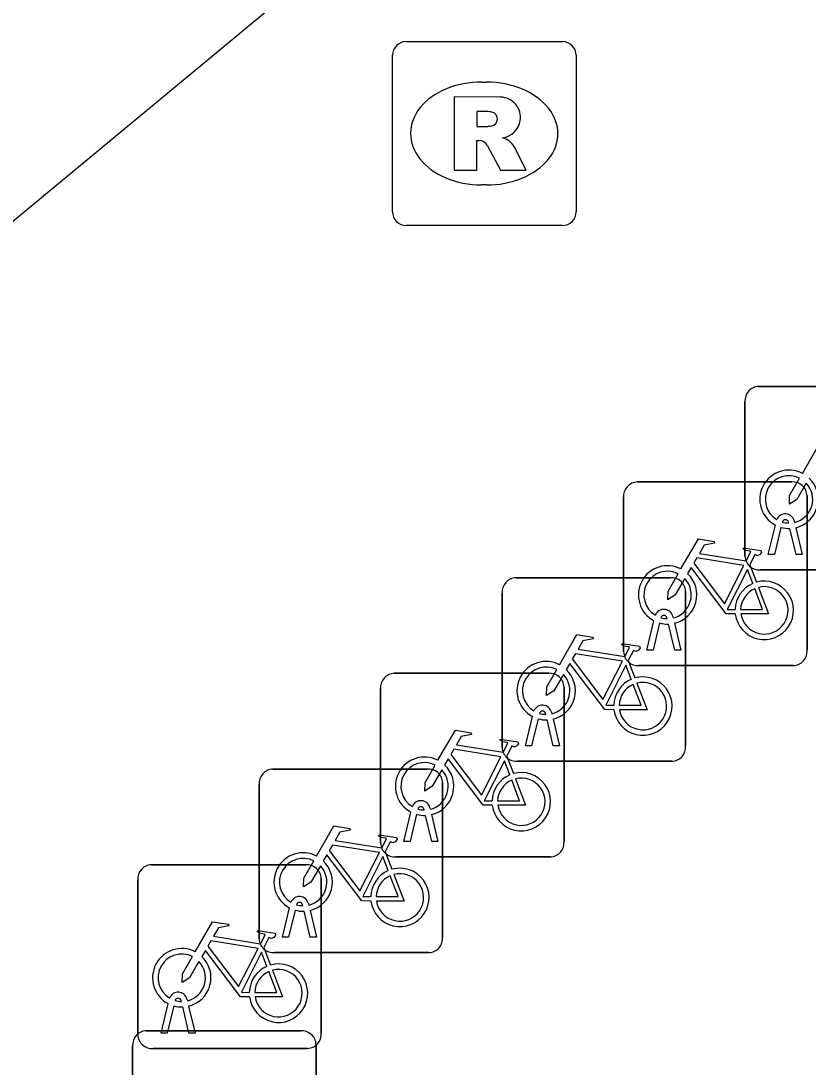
# Model space of a CAD drawing. Extents: x 161087 to 161922, y 382574 to 383873.
# Drawn here: x 161323.38 to 161327.67, y 383076.44 to 383082.13 of the extents above; entities that cross this region are included whole.
import ezdxf

# ---------------------------------------------------------------- set-up
doc = ezdxf.new("R2010")
doc.units = 0
for name, color, linetype in [('IMGEO_Fietsenrek', 7, 'Continuous'), ('IMGEO_Kast', 7, 'Continuous'), ('IMGEO_Rioolput', 7, 'Continuous'), ('IMGEO_Voetgangersgebied_open', 7, 'Continuous')]:
    doc.layers.add(name, color=color, linetype=linetype)

msp = doc.modelspace()

# ---------------------------------------------------------------- linework, layer by layer
at = {"layer": 'IMGEO_Fietsenrek'}
for p, q in [((161327.3979, 383080.1395), (161328.2388, 383080.1395)), ((161328.2388, 383080.1395), (161327.3979, 383080.1395)), ((161327.3235, 383079.2149), (161327.3235, 383080.0558)), ((161327.3235, 383080.0558), (161327.3235, 383079.2149)), ((161326.7369, 383079.6195), (161327.5778, 383079.6195)), ((161327.5778, 383079.6195), (161326.7369, 383079.6195)), ((161326.6625, 383078.6949), (161326.6625, 383079.5358)), ((161326.6625, 383079.5358), (161326.6625, 383078.6949)), ((161327.6615, 383079.5451), (161327.6615, 383078.7042)), ((161327.6615, 383078.7042), (161327.6615, 383079.5451)), ((161327.4505, 383079.2243), (161327.4888, 383079.3843)), ((161327.5192, 383079.3721), (161327.4839, 383079.2243)), ((161327.5609, 383079.3959), (161327.5599, 383079.4002)), ((161327.602, 383079.2243), (161327.5681, 383079.366)), ((161327.5916, 383079.4074), (161327.5934, 383079.3995)), ((161327.6004, 383079.3703), (161327.6354, 383079.2243)), ((161327.4839, 383079.2243), (161327.4505, 383079.2243)), ((161327.6354, 383079.2243), (161327.602, 383079.2243)), ((161327.3492, 383079.1692), (161327.3855, 383079.074)), ((161328.2481, 383079.1405), (161327.4072, 383079.1405)), ((161327.4072, 383079.1405), (161328.2481, 383079.1405)), ((161326.0759, 383079.0985), (161326.9168, 383079.0985)), ((161326.9168, 383079.0985), (161326.0759, 383079.0985)), ((161326.0015, 383078.1739), (161326.0015, 383079.0148)), ((161326.0015, 383079.0148), (161326.0015, 383078.1739)), ((161327.0005, 383079.0241), (161327.0005, 383078.1832)), ((161327.0005, 383078.1832), (161327.0005, 383079.0241)), ((161326.7895, 383078.7043), (161326.8278, 383078.8643)), ((161326.8582, 383078.8521), (161326.8229, 383078.7043)), ((161326.8999, 383078.8759), (161326.8989, 383078.8802)), ((161326.941, 383078.7043), (161326.9071, 383078.846)), ((161326.9306, 383078.8874), (161326.9324, 383078.8795)), ((161326.9394, 383078.8503), (161326.9744, 383078.7043)), ((161326.8229, 383078.7043), (161326.7895, 383078.7043)), ((161326.9744, 383078.7043), (161326.941, 383078.7043)), ((161326.6882, 383078.6482), (161326.7245, 383078.553)), ((161327.5871, 383078.6205), (161326.7462, 383078.6205)), ((161326.7462, 383078.6205), (161327.5871, 383078.6205)), ((161325.4139, 383078.5785), (161326.2548, 383078.5785)), ((161326.2548, 383078.5785), (161325.4139, 383078.5785)), ((161326.3385, 383078.5041), (161326.3385, 383077.6632)), ((161326.3385, 383077.6632), (161326.3385, 383078.5041)), ((161325.3395, 383077.6539), (161325.3395, 383078.4948)), ((161325.3395, 383078.4948), (161325.3395, 383077.6539)), ((161326.1285, 383078.1833), (161326.1668, 383078.3433)), ((161326.2389, 383078.3549), (161326.2379, 383078.3592)), ((161326.2696, 383078.3664), (161326.2714, 383078.3585)), ((161326.1972, 383078.3311), (161326.1619, 383078.1833)), ((161326.28, 383078.1833), (161326.2461, 383078.325)), ((161326.2784, 383078.3293), (161326.3134, 383078.1833)), ((161326.1619, 383078.1833), (161326.1285, 383078.1833)), ((161326.3134, 383078.1833), (161326.28, 383078.1833)), ((161326.0262, 383078.1282), (161326.0625, 383078.033)), ((161324.7529, 383078.0575), (161325.5938, 383078.0575)), ((161325.5938, 383078.0575), (161324.7529, 383078.0575)), ((161326.9261, 383078.0995), (161326.0852, 383078.0995)), ((161326.0852, 383078.0995), (161326.9261, 383078.0995)), ((161324.6785, 383077.1329), (161324.6785, 383077.9738)), ((161324.6785, 383077.9738), (161324.6785, 383077.1329)), ((161325.6775, 383077.9831), (161325.6775, 383077.1422)), ((161325.6775, 383077.1422), (161325.6775, 383077.9831)), ((161325.4665, 383077.6633), (161325.5048, 383077.8233)), ((161325.5769, 383077.8349), (161325.5759, 383077.8392)), ((161325.6076, 383077.8464), (161325.6094, 383077.8385)), ((161325.5352, 383077.8111), (161325.4999, 383077.6633)), ((161325.618, 383077.6633), (161325.5841, 383077.805)), ((161325.6164, 383077.8093), (161325.6514, 383077.6633)), ((161325.4999, 383077.6633), (161325.4665, 383077.6633)), ((161325.6514, 383077.6633), (161325.618, 383077.6633)), ((161325.3652, 383077.6072), (161325.4015, 383077.512)), ((161324.0919, 383077.5365), (161324.9328, 383077.5365)), ((161324.9328, 383077.5365), (161324.0919, 383077.5365)), ((161326.2641, 383077.5795), (161325.4232, 383077.5795)), ((161325.4232, 383077.5795), (161326.2641, 383077.5795)), ((161324.0175, 383076.6119), (161324.0175, 383077.4528)), ((161324.0175, 383077.4528), (161324.0175, 383076.6119)), ((161325.0165, 383077.4621), (161325.0165, 383076.6212)), ((161325.0165, 383076.6212), (161325.0165, 383077.4621)), ((161324.9159, 383077.3139), (161324.9149, 383077.3182)), ((161324.9466, 383077.3254), (161324.9484, 383077.3175)), ((161324.8055, 383077.1423), (161324.8438, 383077.3023)), ((161324.8742, 383077.2901), (161324.8389, 383077.1423)), ((161324.957, 383077.1423), (161324.9231, 383077.284)), ((161324.9554, 383077.2883), (161324.9904, 383077.1423)), ((161324.8389, 383077.1423), (161324.8055, 383077.1423)), ((161324.9904, 383077.1423), (161324.957, 383077.1423)), ((161324.7042, 383077.0862), (161324.7405, 383076.991)), ((161325.6031, 383077.0585), (161324.7622, 383077.0585)), ((161324.7622, 383077.0585), (161325.6031, 383077.0585)), ((161324.2549, 383076.7929), (161324.2539, 383076.7972)), ((161324.2856, 383076.8044), (161324.2874, 383076.7965)), ((161324.1445, 383076.6213), (161324.1828, 383076.7813)), ((161324.2132, 383076.7691), (161324.1779, 383076.6213)), ((161324.296, 383076.6213), (161324.2621, 383076.763)), ((161324.2944, 383076.7673), (161324.3294, 383076.6213)), ((161324.1779, 383076.6213), (161324.1445, 383076.6213)), ((161324.3294, 383076.6213), (161324.296, 383076.6213)), ((161324.9421, 383076.5375), (161324.1012, 383076.5375)), ((161324.1012, 383076.5375), (161324.9421, 383076.5375))]:
    msp.add_line(p, q, dxfattribs=at)
for points in [[(161327.6361, 383079.6662), (161327.7308, 383079.8297), (161327.817, 383079.8159), (161327.8187, 383079.8072), (161327.7626, 383079.7963), (161327.7364, 383079.751), (161327.9916, 383079.7102)], [(161327.6568, 383079.6137), (161327.6052, 383079.5245), (161327.5653, 383079.4985), (161327.5665, 383079.546), (161327.621, 383079.6402)], [(161326.9751, 383079.1462), (161327.0698, 383079.3097), (161327.156, 383079.2959), (161327.1577, 383079.2872), (161327.1016, 383079.2763), (161327.0754, 383079.231), (161327.3306, 383079.1902)], [(161327.3306, 383079.1902), (161327.3556, 383079.239), (161327.3505, 383079.243), (161327.3273, 383079.2467), (161327.3146, 383079.2542), (161327.3136, 383079.2573), (161327.3158, 383079.2619), (161327.4106, 383079.2468), (161327.4129, 383079.2365), (161327.4035, 383079.2241), (161327.3911, 383079.2177), (161327.3766, 383079.2239), (161327.3492, 383079.1692)], [(161327.3177, 383079.165), (161327.0609, 383079.206), (161327.0442, 383079.1772), (161327.2112, 383078.9569), (161327.3177, 383079.165)], [(161327.2708, 383078.9015), (161327.2211, 383078.9016), (161327.0304, 383079.1533), (161327.0114, 383079.1205)], [(161327.3657, 383079.067), (161327.3364, 383079.1438), (161327.227, 383078.9257), (161327.2697, 383078.9256)], [(161326.9958, 383079.0937), (161326.9442, 383079.0045), (161326.9043, 383078.9785), (161326.9055, 383079.026), (161326.96, 383079.1202)], [(161327.2997, 383078.9255), (161327.4196, 383078.9253), (161327.3764, 383079.0389)], [(161327.3962, 383079.0458), (161327.4512, 383078.9012), (161327.3011, 383078.9015)], [(161326.3141, 383078.6252), (161326.4088, 383078.7887), (161326.495, 383078.7749), (161326.4967, 383078.7662), (161326.4406, 383078.7553), (161326.4144, 383078.71), (161326.6696, 383078.6692)], [(161326.6696, 383078.6692), (161326.6946, 383078.718), (161326.6895, 383078.722), (161326.6663, 383078.7257), (161326.6536, 383078.7332), (161326.6526, 383078.7363), (161326.6548, 383078.7409), (161326.7496, 383078.7258), (161326.7519, 383078.7155), (161326.7425, 383078.7031), (161326.7301, 383078.6967), (161326.7156, 383078.7029), (161326.6882, 383078.6482)], [(161326.6567, 383078.644), (161326.3999, 383078.685), (161326.3832, 383078.6562), (161326.5502, 383078.4359), (161326.6567, 383078.644)], [(161326.6098, 383078.3805), (161326.5601, 383078.3806), (161326.3694, 383078.6323), (161326.3504, 383078.5995)], [(161326.7047, 383078.546), (161326.6754, 383078.6228), (161326.566, 383078.4047), (161326.6087, 383078.4046)], [(161326.3348, 383078.5727), (161326.2832, 383078.4835), (161326.2433, 383078.4575), (161326.2445, 383078.505), (161326.299, 383078.5992)], [(161326.6387, 383078.4045), (161326.7586, 383078.4043), (161326.7154, 383078.5179)], [(161326.7352, 383078.5248), (161326.7902, 383078.3802), (161326.6401, 383078.3805)], [(161325.6521, 383078.1052), (161325.7468, 383078.2687), (161325.833, 383078.2549), (161325.8347, 383078.2462), (161325.7786, 383078.2353), (161325.7524, 383078.19), (161326.0076, 383078.1492)], [(161326.0076, 383078.1492), (161326.0326, 383078.198), (161326.0275, 383078.202), (161326.0043, 383078.2057), (161325.9916, 383078.2132), (161325.9906, 383078.2163), (161325.9928, 383078.2209), (161326.0876, 383078.2058), (161326.0899, 383078.1955), (161326.0805, 383078.1831), (161326.0681, 383078.1767), (161326.0536, 383078.1829), (161326.0262, 383078.1282)], [(161325.9947, 383078.124), (161325.7379, 383078.165), (161325.7212, 383078.1362), (161325.8882, 383077.9159), (161325.9947, 383078.124)], [(161325.9478, 383077.8605), (161325.8981, 383077.8606), (161325.7074, 383078.1123), (161325.6884, 383078.0795)], [(161325.6728, 383078.0527), (161325.6212, 383077.9635), (161325.5813, 383077.9375), (161325.5825, 383077.985), (161325.637, 383078.0792)], [(161326.0427, 383078.026), (161326.0134, 383078.1028), (161325.904, 383077.8847), (161325.9467, 383077.8846)], [(161325.9767, 383077.8845), (161326.0966, 383077.8843), (161326.0534, 383077.9979)], [(161326.0732, 383078.0048), (161326.1282, 383077.8602), (161325.9781, 383077.8605)], [(161324.9911, 383077.5842), (161325.0858, 383077.7477), (161325.172, 383077.7339), (161325.1737, 383077.7252), (161325.1176, 383077.7143), (161325.0914, 383077.669), (161325.3466, 383077.6282)], [(161325.3466, 383077.6282), (161325.3716, 383077.677), (161325.3665, 383077.681), (161325.3433, 383077.6847), (161325.3306, 383077.6922), (161325.3296, 383077.6953), (161325.3318, 383077.6999), (161325.4266, 383077.6848), (161325.4289, 383077.6745), (161325.4195, 383077.6621), (161325.4071, 383077.6557), (161325.3926, 383077.6619), (161325.3652, 383077.6072)], [(161325.2868, 383077.3395), (161325.2371, 383077.3396), (161325.0464, 383077.5913), (161325.0274, 383077.5585)], [(161325.3337, 383077.603), (161325.0769, 383077.644), (161325.0602, 383077.6152), (161325.2272, 383077.3949), (161325.3337, 383077.603)], [(161325.0118, 383077.5317), (161324.9602, 383077.4425), (161324.9203, 383077.4165), (161324.9215, 383077.464), (161324.976, 383077.5582)], [(161325.3817, 383077.505), (161325.3524, 383077.5818), (161325.243, 383077.3637), (161325.2857, 383077.3636)], [(161325.4122, 383077.4838), (161325.4672, 383077.3392), (161325.3171, 383077.3395)], [(161325.3157, 383077.3635), (161325.4356, 383077.3633), (161325.3924, 383077.4769)], [(161324.3301, 383077.0632), (161324.4248, 383077.2267), (161324.511, 383077.2129), (161324.5127, 383077.2042), (161324.4566, 383077.1933), (161324.4304, 383077.148), (161324.6856, 383077.1072)], [(161324.6856, 383077.1072), (161324.7106, 383077.156), (161324.7055, 383077.16), (161324.6823, 383077.1637), (161324.6696, 383077.1712), (161324.6686, 383077.1743), (161324.6708, 383077.1789), (161324.7656, 383077.1638), (161324.7679, 383077.1535), (161324.7585, 383077.1411), (161324.7461, 383077.1347), (161324.7316, 383077.1409), (161324.7042, 383077.0862)], [(161324.6727, 383077.082), (161324.4159, 383077.123), (161324.3992, 383077.0942), (161324.5662, 383076.8739), (161324.6727, 383077.082)], [(161324.3508, 383077.0107), (161324.2992, 383076.9215), (161324.2593, 383076.8955), (161324.2605, 383076.943), (161324.315, 383077.0372)], [(161324.6258, 383076.8185), (161324.5761, 383076.8186), (161324.3854, 383077.0703), (161324.3664, 383077.0375)], [(161324.7207, 383076.984), (161324.6914, 383077.0608), (161324.582, 383076.8427), (161324.6247, 383076.8426)], [(161324.6547, 383076.8425), (161324.7746, 383076.8423), (161324.7314, 383076.9559)], [(161324.7512, 383076.9628), (161324.8062, 383076.8182), (161324.6561, 383076.8185)]]:
    msp.add_lwpolyline(points, dxfattribs=at)
for centre, radius, start, end in [((161327.4012, 383080.0616), 0.0779, 92.4484, 184.2845), ((161327.4012, 383080.0616), 0.0779, 92.4484, 184.2845), ((161327.5631, 383079.5249), 0.159, 62.6766, 242.1369), ((161327.5631, 383079.5249), 0.129, 63.3192, 238.903), ((161327.5631, 383079.5249), 0.159, 283.5766, 46.6042), ((161326.7402, 383079.5416), 0.0779, 92.4484, 184.2845), ((161326.7402, 383079.5416), 0.0779, 92.4484, 184.2845), ((161327.5836, 383079.5418), 0.0779, 2.4484, 94.2845), ((161327.5836, 383079.5418), 0.0779, 2.4484, 94.2845), ((161327.5631, 383079.5249), 0.129, 283.6043, 43.4302), ((161327.5429, 383079.3963), 0.0499, 12.8025, 158.6934), ((161327.5429, 383079.3963), 0.0174, 12.8025, 163.4502), ((161327.5631, 383079.5249), 0.159, 253.9967, 271.7867), ((161327.5631, 383079.5249), 0.129, 253.415, 269.0204), ((161327.4014, 383079.2182), 0.0779, 182.4484, 274.2845), ((161327.4014, 383079.2182), 0.0779, 182.4484, 274.2845), ((161326.9021, 383079.0049), 0.159, 62.6766, 242.1369), ((161326.9021, 383079.0049), 0.129, 63.3192, 238.903), ((161326.0792, 383079.0206), 0.0779, 92.4484, 184.2845), ((161326.0792, 383079.0206), 0.0779, 92.4484, 184.2845), ((161326.9226, 383079.0208), 0.0779, 2.4484, 94.2845), ((161326.9226, 383079.0208), 0.0779, 2.4484, 94.2845), ((161326.9021, 383079.0049), 0.129, 283.6043, 43.4302), ((161326.9021, 383079.0049), 0.159, 283.5766, 46.6042), ((161327.4287, 383078.9209), 0.159, 187.0065, 105.7708), ((161327.4287, 383078.9209), 0.159, 113.3408, 178.3217), ((161327.4287, 383078.9209), 0.129, 113.923, 177.9556), ((161327.4287, 383078.9209), 0.129, 188.6715, 104.5883), ((161326.8819, 383078.8763), 0.0499, 12.8025, 158.6934), ((161326.9021, 383079.0049), 0.159, 253.9967, 271.7867), ((161326.8819, 383078.8763), 0.0174, 12.8025, 163.4502), ((161326.9021, 383079.0049), 0.129, 253.415, 269.0204), ((161326.7404, 383078.6982), 0.0779, 182.4484, 274.2845), ((161326.7404, 383078.6982), 0.0779, 182.4484, 274.2845), ((161327.5838, 383078.6984), 0.0779, 272.4484, 4.2845), ((161327.5838, 383078.6984), 0.0779, 272.4484, 4.2845), ((161326.2411, 383078.4839), 0.159, 62.6766, 242.1369), ((161325.4172, 383078.5006), 0.0779, 92.4484, 184.2845), ((161325.4172, 383078.5006), 0.0779, 92.4484, 184.2845), ((161326.2411, 383078.4839), 0.129, 63.3192, 238.903), ((161326.2606, 383078.5008), 0.0779, 2.4484, 94.2845), ((161326.2606, 383078.5008), 0.0779, 2.4484, 94.2845), ((161326.2411, 383078.4839), 0.129, 283.6043, 43.4302), ((161326.2411, 383078.4839), 0.159, 283.5766, 46.6042), ((161326.7677, 383078.3999), 0.159, 187.0065, 105.7708), ((161326.7677, 383078.3999), 0.159, 113.3408, 178.3217), ((161326.7677, 383078.3999), 0.129, 113.923, 177.9556), ((161326.7677, 383078.3999), 0.129, 188.6715, 104.5883), ((161326.2209, 383078.3553), 0.0499, 12.8025, 158.6934), ((161326.2209, 383078.3553), 0.0174, 12.8025, 163.4502), ((161326.2411, 383078.4839), 0.129, 253.415, 269.0204), ((161326.2411, 383078.4839), 0.159, 253.9967, 271.7867), ((161326.0794, 383078.1772), 0.0779, 182.4484, 274.2845), ((161326.0794, 383078.1772), 0.0779, 182.4484, 274.2845), ((161326.9228, 383078.1774), 0.0779, 272.4484, 4.2845), ((161326.9228, 383078.1774), 0.0779, 272.4484, 4.2845), ((161325.5791, 383077.9639), 0.159, 62.6766, 242.1369), ((161324.7562, 383077.9796), 0.0779, 92.4484, 184.2845), ((161324.7562, 383077.9796), 0.0779, 92.4484, 184.2845), ((161325.5791, 383077.9639), 0.129, 63.3192, 238.903), ((161325.5996, 383077.9798), 0.0779, 2.4484, 94.2845), ((161325.5996, 383077.9798), 0.0779, 2.4484, 94.2845), ((161325.5791, 383077.9639), 0.129, 283.6043, 43.4302), ((161325.5791, 383077.9639), 0.159, 283.5766, 46.6042), ((161326.1057, 383077.8799), 0.159, 113.3408, 178.3217), ((161326.1057, 383077.8799), 0.159, 187.0065, 105.7708), ((161326.1057, 383077.8799), 0.129, 113.923, 177.9556), ((161326.1057, 383077.8799), 0.129, 188.6715, 104.5883), ((161325.5589, 383077.8353), 0.0499, 12.8025, 158.6934), ((161325.5589, 383077.8353), 0.0174, 12.8025, 163.4502), ((161325.5791, 383077.9639), 0.129, 253.415, 269.0204), ((161325.5791, 383077.9639), 0.159, 253.9967, 271.7867), ((161325.4174, 383077.6572), 0.0779, 182.4484, 274.2845), ((161325.4174, 383077.6572), 0.0779, 182.4484, 274.2845), ((161326.2608, 383077.6574), 0.0779, 272.4484, 4.2845), ((161326.2608, 383077.6574), 0.0779, 272.4484, 4.2845), ((161324.9181, 383077.4429), 0.159, 62.6766, 242.1369), ((161324.0952, 383077.4586), 0.0779, 92.4484, 184.2845), ((161324.0952, 383077.4586), 0.0779, 92.4484, 184.2845), ((161324.9181, 383077.4429), 0.129, 63.3192, 238.903), ((161324.9386, 383077.4588), 0.0779, 2.4484, 94.2845), ((161324.9386, 383077.4588), 0.0779, 2.4484, 94.2845), ((161324.9181, 383077.4429), 0.159, 283.5766, 46.6042), ((161324.9181, 383077.4429), 0.129, 283.6043, 43.4302), ((161325.4447, 383077.3589), 0.159, 113.3408, 178.3217), ((161325.4447, 383077.3589), 0.159, 187.0065, 105.7708), ((161325.4447, 383077.3589), 0.129, 188.6715, 104.5883), ((161325.4447, 383077.3589), 0.129, 113.923, 177.9556), ((161324.8979, 383077.3143), 0.0499, 12.8025, 158.6934), ((161324.8979, 383077.3143), 0.0174, 12.8025, 163.4502), ((161324.9181, 383077.4429), 0.129, 253.415, 269.0204), ((161324.9181, 383077.4429), 0.159, 253.9967, 271.7867), ((161325.5998, 383077.1364), 0.0779, 272.4484, 4.2845), ((161325.5998, 383077.1364), 0.0779, 272.4484, 4.2845), ((161324.2571, 383076.9219), 0.159, 62.6766, 242.1369), ((161324.7564, 383077.1362), 0.0779, 182.4484, 274.2845), ((161324.7564, 383077.1362), 0.0779, 182.4484, 274.2845), ((161324.2571, 383076.9219), 0.129, 63.3192, 238.903), ((161324.2571, 383076.9219), 0.159, 283.5766, 46.6042), ((161324.2571, 383076.9219), 0.129, 283.6043, 43.4302), ((161324.7837, 383076.8379), 0.159, 113.3408, 178.3217), ((161324.7837, 383076.8379), 0.159, 187.0065, 105.7708), ((161324.7837, 383076.8379), 0.129, 188.6715, 104.5883), ((161324.7837, 383076.8379), 0.129, 113.923, 177.9556), ((161324.2369, 383076.7933), 0.0499, 12.8025, 158.6934), ((161324.2369, 383076.7933), 0.0174, 12.8025, 163.4502), ((161324.2571, 383076.9219), 0.129, 253.415, 269.0204), ((161324.2571, 383076.9219), 0.159, 253.9967, 271.7867), ((161324.0954, 383076.6152), 0.0779, 182.4484, 274.2845), ((161324.0954, 383076.6152), 0.0779, 182.4484, 274.2845), ((161324.9388, 383076.6154), 0.0779, 272.4484, 4.2845), ((161324.9388, 383076.6154), 0.0779, 272.4484, 4.2845)]:
    msp.add_arc(centre, radius, start, end, dxfattribs=at)
at = {"layer": 'IMGEO_Kast'}
for p, q in [((161324.0639, 383076.6335), (161324.9048, 383076.6335)), ((161324.9048, 383076.6335), (161324.0639, 383076.6335)), ((161323.9895, 383075.7089), (161323.9895, 383076.5498)), ((161323.9895, 383076.5498), (161323.9895, 383075.7089)), ((161324.9885, 383076.5591), (161324.9885, 383075.7182)), ((161324.9885, 383075.7182), (161324.9885, 383076.5591))]:
    msp.add_line(p, q, dxfattribs=at)
for centre, start, end in [((161324.0672, 383076.5556), 92.4484, 184.2845), ((161324.0672, 383076.5556), 92.4484, 184.2845), ((161324.9106, 383076.5558), 2.4484, 94.2845), ((161324.9106, 383076.5558), 2.4484, 94.2845)]:
    msp.add_arc(centre, 0.0779, start, end, dxfattribs=at)
at = {"layer": 'IMGEO_Rioolput'}
for p, q in [((161325.4779, 383082.0155), (161326.3301, 383082.0155)), ((161325.4035, 383081.0889), (161325.4035, 383081.9411)), ((161326.4045, 383081.9411), (161326.4045, 383081.0889)), ((161325.8915, 383081.7947), (161325.9165, 383081.7947)), ((161325.9135, 383081.2353), (161325.8886, 383081.2353)), ((161326.3301, 383081.0145), (161325.4779, 383081.0145))]:
    msp.add_line(p, q, dxfattribs=at)
for points in [[(161325.4779, 383082.0155), (161326.3301, 383082.0155)], [(161325.4035, 383081.0889), (161325.4035, 383081.9411)], [(161326.4045, 383081.9411), (161326.4045, 383081.0889)], [(161325.9925, 383081.7129), (161325.7398, 383081.715), (161325.7398, 383081.315)], [(161325.9182, 383081.6342), (161325.8642, 383081.6342), (161325.8642, 383081.5529)], [(161325.8642, 383081.5529), (161325.916, 383081.5529)], [(161325.7398, 383081.315), (161325.8642, 383081.315), (161325.8642, 383081.4775), (161325.875, 383081.4775)], [(161325.9217, 383081.4476), (161325.9932, 383081.315), (161326.1329, 383081.315), (161326.0679, 383081.4412)], [(161326.3301, 383081.0145), (161325.4779, 383081.0145)]]:
    msp.add_lwpolyline(points, dxfattribs=at)
for centre, radius, start, end in [((161325.48, 383081.939), 0.0765, 91.552, 178.448), ((161325.48, 383081.939), 0.0765, 91.552, 178.448), ((161326.328, 383081.939), 0.0765, 1.552, 88.448), ((161326.328, 383081.939), 0.0765, 1.552, 88.448), ((161325.9914, 383081.6034), 0.1095, 350.3612, 89.416), ((161325.9235, 383081.5379), 0.0964, 77.0061, 93.1865), ((161325.9384, 383081.5946), 0.0378, 276.6634, 79.6772), ((161325.989, 383081.6026), 0.1117, 277.5842, 350.9817), ((161325.9002, 383081.7422), 0.1899, 274.7715, 282.9687), ((161325.8738, 383081.4242), 0.0533, 26.0293, 88.6989), ((161325.9735, 383081.3878), 0.1085, 29.5134, 73.7905), ((161325.48, 383081.091), 0.0765, 181.552, 268.448), ((161325.48, 383081.091), 0.0765, 181.552, 268.448), ((161326.328, 383081.091), 0.0765, 271.552, 358.448), ((161326.328, 383081.091), 0.0765, 271.552, 358.448)]:
    msp.add_arc(centre, radius, start, end, dxfattribs=at)
for centre, major_axis, ratio, start_param, end_param in [((161325.89, 383081.515), (-0.3872, 0.002), 0.722429, 4.712389, 7.853982), ((161325.915, 383081.515), (-0.3901, 0.002), 0.717154, 1.570796, 4.712389)]:
    msp.add_ellipse(centre, major_axis=major_axis, ratio=ratio, start_param=start_param, end_param=end_param, dxfattribs=at)
at = {"layer": 'IMGEO_Voetgangersgebied_open'}
msp.add_lwpolyline([(161315.817, 383074.812), (161349.672, 383102.844), (161342.668, 383111.323)], dxfattribs=at)

doc.saveas('drawing.dxf')
